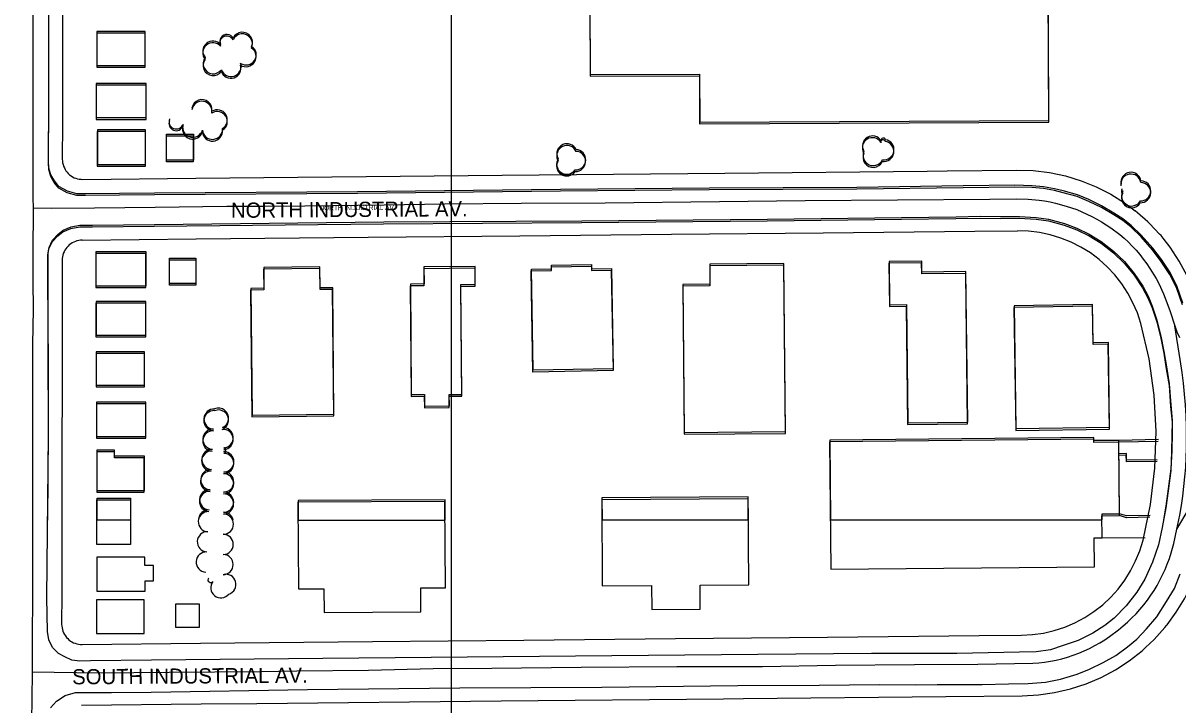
# Model space of a CAD drawing. Extents: x -25029 to 2274964, y -81170 to 687028.
# Drawn here: x 11528 to 12670, y -67627 to -66953 of the extents above; entities that cross this region are included whole.
import ezdxf

# ---------------------------------------------------------------- set-up
doc = ezdxf.new("R2010")
doc.units = 0
for name, color, linetype in [('81911BEA - RW_X_Fee_RW', 7, 'Continuous'), ('BLDG', 7, 'Continuous'), ('GE_X_CL_2000', 7, 'Continuous'), ('ROAD', 7, 'Continuous'), ('ROAD-NAME', 7, 'Continuous'), ('TI_BORDER', 7, 'Continuous'), ('TREES', 7, 'Continuous'), ('WALL', 7, 'Continuous')]:
    doc.layers.add(name, color=color, linetype=linetype)

msp = doc.modelspace()

# ---------------------------------------------------------------- linework, layer by layer
at = {"layer": '81911BEA - RW_X_Fee_RW'}
for points in [[(11567.4, -66801.5), (11567.3, -66846.5), (11567.2, -66898), (11567.1, -66949.6), (11567.1, -67001.1), (11567, -67052.6), (11566.9, -67087.6)], [(11566.9, -67087.6), (11567, -67089.4), (11567.2, -67091.1), (11567.6, -67092.8), (11568.2, -67094.5), (11568.9, -67096.1), (11569.6, -67097.7), (11570.5, -67099.2), (11571.6, -67100.5), (11572.8, -67101.8), (11574.1, -67103), (11575.6, -67104.1), (11577.1, -67105.1), (11578.6, -67105.9), (11580.3, -67106.5), (11581.9, -67107), (11583.7, -67107.4), (11585.4, -67107.5), (11587.2, -67107.7)], [(11587.2, -67107.7), (11698.9, -67106.5), (12002.1, -67103.5), (12222.1, -67101.3), (12422.2, -67099.3), (12442.2, -67099.1), (12511.1, -67098.4)], [(12511.1, -67098.4), (12527.2, -67098.9), (12543.2, -67100.9), (12559, -67104.2), (12574.5, -67109), (12589.4, -67115), (12603.9, -67122.3), (12617.6, -67130.8), (12628.2, -67138.7)], [(12691.3, -67233.9), (12686.1, -67218.1), (12679.6, -67202.9), (12671.7, -67188.3), (12662.5, -67174.5), (12656.7, -67167.1), (12653.6, -67163.2), (12652.2, -67161.6), (12642.5, -67151.4), (12640.7, -67149.7), (12630.5, -67140.6), (12628.2, -67138.7)], [(11586.5, -67167.7), (11699.4, -67166.5), (11869.5, -67164.8), (12019.5, -67163.3), (12169.5, -67161.8), (12319.4, -67160.3), (12469.4, -67158.8), (12511.6, -67158.4)], [(12633.6, -67250), (12630.2, -67239.6), (12625.8, -67229.6), (12620.7, -67220), (12614.8, -67210.8), (12608, -67202.1), (12600.5, -67194.2), (12592.4, -67186.9), (12583.7, -67180.3), (12574.4, -67174.6), (12564.7, -67169.7), (12554.5, -67165.6), (12544.1, -67162.4), (12533.3, -67160.1), (12522.5, -67158.8), (12511.6, -67158.4)], [(11586.5, -67167.7), (11584.8, -67167.7), (11583.1, -67168), (11581.4, -67168.4), (11579.8, -67168.9), (11578.2, -67169.6), (11576.6, -67170.4), (11575.2, -67171.4), (11573.8, -67172.4), (11572.6, -67173.5), (11571.4, -67174.8), (11570.4, -67176.2), (11569.4, -67177.7), (11568.6, -67179.2), (11567.9, -67180.8), (11567.4, -67182.5), (11567.1, -67184.2), (11566.9, -67185.9), (11566.8, -67187.6)], [(11566.8, -67187.6), (11566.7, -67217.9), (11566.7, -67267.9), (11566.6, -67317.9), (11566.5, -67367.9)], [(12648.8, -67357.1), (12646.9, -67321), (12641.8, -67285.2), (12633.6, -67250)], [(12635.8, -67464.4), (12643.3, -67429.1), (12647.6, -67393.2), (12648.8, -67357.1)], [(11566.5, -67367.9), (11566.5, -67417.9), (11566.4, -67467.9), (11566.3, -67517.9), (11566.2, -67547.7)], [(12515.7, -67558.4), (12526.6, -67557.9), (12537.4, -67556.3), (12548, -67553.8), (12558.5, -67550.4), (12568.5, -67546.1), (12578.1, -67541), (12587.3, -67535.1), (12595.9, -67528.4), (12603.9, -67520.8), (12611.2, -67512.8), (12617.8, -67504), (12623.5, -67494.7), (12628.5, -67485), (12632.6, -67474.9), (12635.8, -67464.4)], [(12626.5, -67580.6), (12634.8, -67573.8), (12638.4, -67570.7), (12646.7, -67562.8), (12649.5, -67559.9), (12657.5, -67550.8), (12659.1, -67548.9), (12659.6, -67548.2), (12668.7, -67535.7), (12676.7, -67522.5), (12683.6, -67508.6), (12689.3, -67494.3), (12693.8, -67479.4)], [(11566.2, -67547.7), (11566.3, -67549.4), (11566.6, -67551.2), (11567, -67552.9), (11567.5, -67554.5), (11568.2, -67556.2), (11569, -67557.7), (11569.9, -67559.2), (11571, -67560.6), (11572.2, -67561.8), (11573.5, -67563.1), (11574.9, -67564.2), (11576.4, -67565.1), (11578, -67565.9), (11579.6, -67566.5), (11581.3, -67567), (11583, -67567.4), (11584.8, -67567.7), (11586.5, -67567.7)], [(11586.5, -67567.7), (11703.6, -67566.5), (11873.6, -67564.8), (12023.5, -67563.3), (12173.5, -67561.8), (12323.6, -67560.3), (12473.6, -67558.8), (12515.7, -67558.4)], [(12516.3, -67618.4), (12532.4, -67617.5), (12548.4, -67615.2), (12564.1, -67611.6), (12579.5, -67606.6), (12594.3, -67600.2), (12608.6, -67592.7), (12622.2, -67583.9), (12626.5, -67580.6)], [(11586, -67627.7), (11704.2, -67626.5), (11759.2, -67625.9), (12000.9, -67623.5), (12220.8, -67621.3), (12240.8, -67621.1), (12440.9, -67619.1), (12516.3, -67618.4)]]:
    msp.add_lwpolyline(points, dxfattribs=at)
at = {"layer": 'BLDG'}
for p, q in [((12587.2, -67362.9), (12325.9, -67365.4)), ((12325.9, -67365.4), (12326.6, -67444.4)), ((12587.3, -67365.9), (12587.2, -67362.9)), ((12612, -67365.7), (12587.3, -67365.9)), ((12612.6, -67438.4), (12612, -67365.7)), ((11601.3, -67444.5), (11601.3, -67422.8)), ((11601.3, -67422.8), (11634.4, -67422.8)), ((11634.4, -67422.8), (11634.4, -67444.5)), ((11945.5, -67424.4), (11800.1, -67425.3)), ((11945.6, -67444.5), (11945.5, -67424.4)), ((12245.4, -67421.7), (12100.5, -67422.7)), ((12100.5, -67422.7), (12100.7, -67444.4)), ((12245.5, -67444.4), (12245.4, -67421.7)), ((11800.1, -67425.3), (11800.2, -67444.5)), ((11634.4, -67444.5), (11601.3, -67444.5)), ((11800.2, -67444.5), (11945.6, -67444.5)), ((12100.7, -67444.4), (12245.5, -67444.4)), ((12326.6, -67444.4), (12595.4, -67444.4)), ((12595.3, -67438.5), (12612.6, -67438.4)), ((12595.4, -67444.4), (12595.3, -67438.5))]:
    msp.add_line(p, q, dxfattribs=at)
for points in [[(12089, -67005.6), (12197, -67005.1), (12197.2, -67052.5), (12542.6, -67050.9), (12541.4, -66790.1), (12319.9, -66791.2), (12319.7, -66758.3), (12270.4, -66758.5), (12270.6, -66792.5), (12088, -66793.3)], [(12089.1, -67003.9), (12197.1, -67003.4), (12197.3, -67050.8), (12542.7, -67049.2), (12541.5, -66788.4), (12319.9, -66789.4), (12319.8, -66756.5), (12270.5, -66756.8), (12270.6, -66790.8), (12088.1, -66791.6)], [(11600.9, -66996.5), (11648.8, -66996.5), (11648.8, -66963), (11600.9, -66963)], [(11601, -66994.9), (11648.9, -66994.9), (11648.8, -66961.4), (11601, -66961.4)], [(11600.4, -67046.5), (11649.8, -67046.5), (11649.8, -67012.6), (11600.4, -67012.6)], [(11600.3, -67048.2), (11649.7, -67048.2), (11649.7, -67014.2), (11600.3, -67014.2)], [(11601.6, -67092.8), (11649.3, -67092.8), (11649.3, -67058.6), (11601.6, -67058.6)], [(11601.5, -67094.4), (11649.2, -67094.4), (11649.2, -67060.2), (11601.5, -67060.2)], [(11696.5, -67062.8), (11696.5, -67088.7), (11669.9, -67088.7), (11669.9, -67062.8)], [(11696.4, -67064.5), (11696.4, -67090.3), (11669.9, -67090.3), (11669.9, -67064.5)], [(11599.9, -67214.6), (11649.6, -67214.6), (11649.6, -67180.9), (11599.9, -67180.9)], [(11600, -67213), (11649.7, -67213), (11649.7, -67179.3), (11600, -67179.3)], [(11698.8, -67187.3), (11698.8, -67212.2), (11672.9, -67212.2), (11672.9, -67187.3)], [(11698.9, -67185.6), (11698.9, -67210.6), (11673, -67210.6), (11673, -67185.6)], [(11835.5, -67341.5), (11834.2, -67216.4), (11821.8, -67216.5), (11821.6, -67195.7), (11766, -67196.3), (11766.2, -67216.9), (11753.1, -67217), (11754.4, -67342.4)], [(11835.6, -67339.8), (11834.3, -67214.7), (11821.9, -67214.9), (11821.7, -67194), (11766.1, -67194.6), (11766.3, -67215.2), (11753.2, -67215.4), (11754.6, -67340.7)], [(11924.9, -67322.1), (11925, -67333.5), (11949.6, -67333.3), (11949.5, -67322.1), (11962, -67322), (11961.1, -67213.4), (11975.3, -67213.3), (11975.1, -67195.4), (11924.4, -67195.9), (11924.6, -67212.7), (11911, -67212.8), (11912, -67322.2)], [(11925, -67320.4), (11925.1, -67331.8), (11949.7, -67331.6), (11949.6, -67320.4), (11962.2, -67320.3), (11961.2, -67211.7), (11975.4, -67211.6), (11975.2, -67193.8), (11924.5, -67194.2), (11924.7, -67211), (11911.2, -67211.1), (11912.1, -67320.5)], [(12050.8, -67197.6), (12050.7, -67194.2), (12090.2, -67193.5), (12090.2, -67197.7), (12109.9, -67197.3), (12111.7, -67296.7), (12032.4, -67298.1), (12030.7, -67198)], [(12050.9, -67196), (12050.8, -67192.5), (12090.3, -67191.8), (12090.3, -67196), (12110, -67195.6), (12111.8, -67295), (12032.5, -67296.4), (12030.8, -67196.3)], [(12282.1, -67358.8), (12280.6, -67192.4), (12207.2, -67193), (12207.3, -67213), (12180.6, -67213.2), (12181.9, -67359.7)], [(12282.2, -67357.1), (12280.7, -67190.7), (12207.3, -67191.3), (12207.4, -67211.2), (12180.7, -67211.5), (12182, -67358)], [(12462.3, -67349.4), (12460.5, -67200.5), (12417, -67201), (12416.8, -67190.1), (12384.5, -67190.5), (12385, -67233.2), (12401.6, -67233), (12403, -67350.1)], [(12462.4, -67347.7), (12460.6, -67198.7), (12417.1, -67199.2), (12416.9, -67188.4), (12384.6, -67188.8), (12385.1, -67231.5), (12401.8, -67231.3), (12403.2, -67348.4)], [(11600.2, -67263.3), (11649.5, -67263.3), (11649.5, -67229.9), (11600.2, -67229.9)], [(11600.3, -67261.7), (11649.6, -67261.7), (11649.6, -67228.3), (11600.3, -67228.3)], [(12602.7, -67354.5), (12601.4, -67270.7), (12586.5, -67270.9), (12585.9, -67233.1), (12508.1, -67234.3), (12509.9, -67355.9)], [(12602.8, -67352.7), (12601.6, -67268.9), (12586.6, -67269.1), (12586, -67231.3), (12508.2, -67232.5), (12510, -67354.1)], [(11600.3, -67312.8), (11648.1, -67312.8), (11648.1, -67279.8), (11600.3, -67279.8)], [(11600.4, -67311.2), (11648.2, -67311.2), (11648.2, -67278.1), (11600.4, -67278.1)], [(11600.7, -67363.6), (11649.5, -67363.6), (11649.5, -67329.6), (11600.7, -67329.6)], [(11600.8, -67362), (11649.6, -67362), (11649.6, -67328), (11600.8, -67328)], [(12326.9, -67493.2), (12587.7, -67490.8), (12587.5, -67462.2), (12595.4, -67462.1), (12595.2, -67440.3), (12612.5, -67440.1), (12611.8, -67367.5), (12587.1, -67367.7), (12587.1, -67364.7), (12325.7, -67367.1)], [(11648, -67416.8), (11648, -67382.9), (11618.5, -67382.9), (11618.5, -67377.1), (11601, -67377.1), (11601, -67416.8)], [(11648.1, -67415.2), (11648.1, -67381.3), (11618.6, -67381.3), (11618.6, -67375.4), (11601.2, -67375.4), (11601.2, -67415.2)], [(11634.3, -67424.5), (11634.3, -67468.8), (11601.2, -67468.8), (11601.2, -67424.5)], [(12101, -67509.6), (12149.8, -67509.3), (12150, -67533), (12197.9, -67532.6), (12197.8, -67508.9), (12245.8, -67508.5), (12245.2, -67423.4), (12100.4, -67424.4)], [(11800.4, -67512.6), (11825.7, -67512.5), (11825.8, -67536.1), (11921.6, -67535.5), (11921.5, -67511.7), (11945.9, -67511.5), (11945.3, -67426.1), (11799.9, -67427)], [(11600.9, -67515), (11649, -67515), (11649, -67504.6), (11657, -67504.6), (11657, -67489.5), (11648.6, -67489.5), (11648.6, -67481.4), (11600.9, -67481.4)], [(11600.6, -67556.9), (11647.7, -67556.9), (11647.7, -67523.4), (11600.6, -67523.4)], [(11702.3, -67527.5), (11702.3, -67550.8), (11679.2, -67550.8), (11679.2, -67527.5)]]:
    msp.add_lwpolyline(points, close=True, dxfattribs=at)
at = {"layer": 'GE_X_CL_2000'}
for points in [[(11527.2, -66713.5), (11529.1, -66721.7), (11531, -66730), (11532.9, -66738.6), (11534.2, -66747.2), (11535.4, -66755.8), (11536.7, -66764.4), (11537.3, -66772.9), (11537.8, -66781.5), (11538.4, -66790.1), (11538.4, -66798.7), (11538.3, -66843.8), (11538.3, -66880.1), (11537.7, -66916.4), (11537.8, -67014), (11537.8, -67125.8), (11537.9, -67135.7)], [(11537.9, -67135.7), (11555.8, -67136), (11598.6, -67135.8), (11658.7, -67135), (11729.6, -67134.2), (11766.7, -67134), (11806.8, -67133.7), (11885.1, -67132.7), (11945.1, -67131.8), (12020.9, -67131.1), (12103.9, -67130.7), (12217, -67129.5), (12301.6, -67128.4), (12484.3, -67127.1), (12511, -67126.8), (12522.1, -67127), (12533, -67128), (12538.5, -67128.8), (12543.9, -67129.8), (12549.2, -67131), (12559.9, -67133.9), (12570.3, -67137.5), (12580.4, -67141.8), (12585.3, -67144.2), (12590.1, -67146.8), (12594.9, -67149.6), (12604.1, -67155.6), (12612.9, -67162.2), (12617, -67165.6), (12621, -67169.4), (12625, -67173.5), (12628.9, -67177.7), (12632.6, -67182), (12636.1, -67186.4), (12639.5, -67191), (12642.7, -67195.7), (12648.7, -67205.5), (12651.4, -67210.5), (12656.1, -67220.7), (12659.4, -67229.3), (12662.6, -67238.2), (12667.3, -67252.5)], [(11537.9, -67135.7), (11537.6, -67181), (11537.7, -67208.5), (11538, -67236), (11537.5, -67270.9), (11537.3, -67305.7), (11537.4, -67449.3), (11537.5, -67485.7), (11537.3, -67522), (11537, -67558.4), (11537, -67594.7)], [(12669.4, -67453.6), (12672.2, -67439.7), (12673.8, -67430.3), (12675.2, -67420.9), (12676.3, -67411.4), (12677.2, -67401.9), (12678, -67392.5), (12678.4, -67382.9), (12678.7, -67373.5), (12678.9, -67362.8), (12678.8, -67352.1), (12678.4, -67341.3), (12677.8, -67330.6), (12676.9, -67319.9), (12675.8, -67309.2), (12674.4, -67298.6), (12672.5, -67285.7), (12667.3, -67252.5)], [(12667.3, -67252.5), (12669.4, -67258.3), (12671.8, -67263.9)], [(12669.4, -67453.6), (12681.6, -67433.1), (12684.1, -67428.8), (12687.2, -67423.8), (12690.6, -67419), (12694.1, -67414.2), (12697.8, -67409.6), (12701.7, -67405.2), (12705.7, -67400.9), (12709.9, -67396.8), (12714.3, -67392.8), (12718.8, -67389), (12723.5, -67385.4), (12728.3, -67382), (12733.2, -67378.8), (12738.3, -67375.7), (12744.1, -67372.6), (12749.8, -67369.8), (12755.7, -67367.2), (12761.7, -67364.8), (12767.7, -67362.7), (12773.9, -67360.8), (12783.1, -67358.4), (12809.8, -67353.6)], [(11537, -67594.7), (11602.6, -67595.8), (11672.7, -67594.9), (11762.7, -67594.2), (11798.9, -67593.8), (11869.8, -67593), (11933.8, -67591.3), (11991.7, -67591.1), (12080.1, -67590.1), (12174.6, -67589.3), (12259.5, -67589.5), (12331.6, -67588.2), (12409.8, -67587.4), (12472.4, -67587.1), (12526.8, -67586.2), (12532.7, -67585.8), (12538.5, -67585.1), (12544.3, -67584.2), (12550, -67583.1), (12555.6, -67581.7), (12561.2, -67580.1), (12566.8, -67578.3), (12572.2, -67576.3), (12577.6, -67574), (12582.8, -67571.5), (12588, -67568.8), (12593.1, -67565.9), (12598, -67562.9), (12602.8, -67559.6), (12611.6, -67553), (12616.2, -67549.3), (12620.6, -67545.4), (12624.8, -67541.4), (12628.9, -67537.3), (12632.8, -67532.9), (12636.6, -67528.4), (12640.2, -67523.8), (12643.6, -67519), (12646.8, -67514.2), (12649.8, -67509.2), (12652.6, -67504.1), (12655.2, -67498.8), (12657.6, -67493.5), (12659.8, -67488.1), (12661.9, -67482.6), (12663.6, -67476.9), (12666.2, -67467.6), (12669.4, -67453.6)], [(11537, -67594.7), (11536.8, -67621.8), (11536.5, -67643)]]:
    msp.add_lwpolyline(points, dxfattribs=at)
at = {"layer": 'ROAD'}
for points in [[(11658.1, -67122.9), (11623.5, -67123.3), (11589.8, -67123.6), (11581.3, -67123.4), (11571.8, -67120.8), (11563.4, -67116.3), (11559, -67110.6), (11555.7, -67104.7), (11553.7, -67097.9), (11553.1, -67090.8), (11553.5, -67032.6), (11553.5, -66901.1)], [(11658.2, -67121.3), (11623.6, -67121.6), (11589.9, -67122), (11581.3, -67121.8), (11571.9, -67119.2), (11563.5, -67114.6), (11559.1, -67109), (11555.7, -67103), (11553.7, -67096.3), (11553.2, -67089.2), (11553.6, -67031), (11553.5, -66899.5)], [(12675, -67231.6), (12669.4, -67215.6), (12662.4, -67201.5), (12653.9, -67188.7), (12645.3, -67177.4), (12633.9, -67164.3), (12624.1, -67154.9), (12615.8, -67148.3), (12606.9, -67142.6), (12594.8, -67135.3), (12582.2, -67129.3), (12570.8, -67124.5), (12556.7, -67120.8), (12548.1, -67118.6), (12537.4, -67116.5), (12526, -67115.5), (12509, -67115.1), (12457.9, -67115.8), (12352.8, -67117.3), (12206.8, -67118), (12059.6, -67119.3), (11858.9, -67121.5), (11658.1, -67122.9)], [(12675.1, -67229.9), (12669.5, -67213.8), (12662.5, -67199.8), (12654, -67186.9), (12645.4, -67175.6), (12634, -67162.6), (12624.2, -67153.1), (12615.9, -67146.6), (12607, -67140.9), (12594.9, -67133.6), (12582.3, -67127.5), (12570.9, -67122.7), (12556.8, -67119), (12548.2, -67116.9), (12537.5, -67114.8), (12526.1, -67113.8), (12509.1, -67113.3), (12458, -67114), (12352.9, -67115.5), (12206.9, -67116.2), (12059.7, -67117.6), (11859, -67119.8), (11658.2, -67121.3)], [(11657.9, -67153.8), (11884.7, -67151.4), (12080.5, -67150.2), (12264.2, -67148.7), (12396.9, -67147), (12450.8, -67146.3), (12474.9, -67145.8), (12494.9, -67146.1), (12513.4, -67146), (12530.1, -67147), (12542.3, -67148.7), (12557.9, -67153), (12570.2, -67157.6), (12582.6, -67163.5), (12594.3, -67170.7), (12606.5, -67180.3), (12617.5, -67190.6), (12626.9, -67202.4), (12635.4, -67214.8), (12640.7, -67224.8), (12644.8, -67234.7), (12649.4, -67248.5), (12653.3, -67264.6), (12656.4, -67279.5), (12658.8, -67294.8), (12661.6, -67311.6), (12663.1, -67332.3), (12664.5, -67347.7), (12664.4, -67360.2), (12664.1, -67377.5), (12663.2, -67395.6), (12660.6, -67415.6), (12658.3, -67432.6), (12654.9, -67451.8), (12651.1, -67469.1), (12645.2, -67486.3), (12637.7, -67503.1), (12629.6, -67515.8), (12619, -67529.4), (12607.2, -67541.7), (12598.1, -67548.9), (12586.1, -67556.4), (12571.6, -67563.7), (12556.9, -67568.8), (12544.2, -67573), (12530, -67575), (12513.7, -67575.3), (12451.7, -67576.5), (12367.1, -67576.7), (12254.7, -67577.4), (12074.4, -67579.3), (11824.5, -67581.4), (11655, -67583.3)], [(11658, -67152.2), (11884.8, -67149.7), (12080.6, -67148.5), (12264.3, -67147), (12397, -67145.3), (12450.9, -67144.5), (12475, -67144.1), (12495, -67144.4), (12513.5, -67144.2), (12530.2, -67145.3), (12542.4, -67146.9), (12558, -67151.3), (12570.3, -67155.9), (12582.7, -67161.8), (12594.4, -67169), (12606.6, -67178.5), (12617.6, -67188.8), (12627, -67200.7), (12635.5, -67213.1), (12640.8, -67223.1), (12645, -67233), (12649.5, -67246.7), (12653.4, -67262.8), (12656.5, -67277.7), (12658.9, -67293), (12661.8, -67309.9), (12663.3, -67330.5), (12664.6, -67346), (12664.5, -67358.4), (12664.3, -67375.7), (12663.3, -67393.8), (12660.7, -67413.8), (12658.4, -67430.8), (12656, -67444.4)], [(11655, -67583.3), (11594.9, -67583.8), (11584.3, -67584), (11576.3, -67583.1), (11569.4, -67580), (11563, -67576.6), (11557.3, -67570.7), (11553.5, -67562.9), (11552.3, -67554.8), (11551.7, -67521), (11553.1, -67360.6), (11552.7, -67182.5), (11553.7, -67176.4), (11557, -67169.3), (11562.6, -67163.4), (11567.5, -67159.4), (11575.4, -67156.1), (11584.2, -67154.6), (11596.8, -67154.5), (11657.9, -67153.8)], [(11552.5, -67444.5), (11553.2, -67359), (11552.8, -67180.9), (11553.8, -67174.8), (11557.1, -67167.7), (11562.7, -67161.8), (11567.6, -67157.7), (11575.5, -67154.4), (11584.3, -67153), (11596.9, -67152.8), (11658, -67152.2)], [(11654.8, -67614.9), (11809.4, -67612.2), (11960.1, -67610.5), (12100.5, -67610), (12234.9, -67608.3), (12315.6, -67608), (12375.6, -67607.3), (12410.9, -67607.6), (12432.1, -67607.1), (12453.2, -67607.3), (12476.7, -67607.2), (12502.6, -67606.7), (12522.1, -67606.1), (12539.3, -67605), (12554.3, -67601.8), (12570.6, -67597.1), (12582.8, -67592.2), (12596.4, -67585.6), (12608.8, -67578.5), (12620.3, -67570), (12629.7, -67562.3), (12639.3, -67552.2), (12649.6, -67540.3), (12659.1, -67525), (12666.8, -67512.4), (12672.6, -67497.9)], [(11555.3, -67630.3), (11561, -67623.6), (11569.8, -67618), (11579.8, -67615.3), (11591.5, -67615.1), (11615.4, -67615.1), (11654.8, -67614.9)]]:
    msp.add_lwpolyline(points, dxfattribs=at)
at = {"layer": 'TI_BORDER'}
msp.add_lwpolyline([(4951.6, -64448.4), (11951.6, -64448.4), (11951.6, -69048.4), (4951.6, -69048.4)], close=True, dxfattribs=at)
at = {"layer": 'TREES'}
for centre, radius, start, end in [((11729.7, -66971.1), 6.95, 27.1313, 207.1313), ((11729.6, -66972.7), 6.95, 27.1243, 207.1243), ((11744.9, -66973.6), 10, 335.9308, 155.9308), ((11745, -66972), 10, 335.9378, 155.9378), ((11715.8, -66982.3), 10, 40.0586, 220.0586), ((11715.9, -66980.7), 10, 40.0656, 220.0656), ((11748.6, -66986.1), 10, 236.8098, 56.8098), ((11748.7, -66984.4), 10, 236.8168, 56.8168), ((11716.1, -66994.8), 10, 143.1967, 323.1967), ((11716.2, -66993.1), 10, 143.2037, 323.2037), ((11733.6, -66997.6), 10, 198.3564, 18.3564), ((11733.7, -66995.9), 10, 198.3634, 18.3634), ((11704.9, -67040.3), 10, 350.8099, 170.8099), ((11705, -67038.6), 10, 350.8169, 170.8169), ((11720.1, -67050.4), 10, 301.7668, 121.7668), ((11720.1, -67048.7), 10, 301.7738, 121.7738), ((11679.6, -67050.5), 7.18, 158.02, 338.02), ((11679.5, -67052.2), 7.18, 158.013, 338.013), ((11695.8, -67057.7), 10, 163.6919, 343.6919), ((11695.9, -67056), 10, 163.6989, 343.6989), ((11715.4, -67059.7), 10, 184.7124, 4.7124), ((11715.4, -67058), 10, 184.7194, 4.7194), ((12368.2, -67076.3), 10, 31.6454, 211.6454), ((12368.3, -67074.6), 10, 31.6524, 211.6524), ((12378.8, -67070.5), 2.18, 13.9893, 193.9893), ((12378.9, -67068.8), 2.18, 13.9963, 193.9963), ((12379.4, -67079.9), 10, 261.3183, 81.3183), ((12379.5, -67078.2), 10, 261.3253, 81.3253), ((12065.9, -67084), 10, 24.4988, 204.4988), ((12066, -67082.3), 10, 24.5058, 204.5058), ((12074.5, -67089.8), 10, 267.3209, 87.3209), ((12074.6, -67088.1), 10, 267.3279, 87.3279), ((12368.8, -67085.7), 10, 155.7148, 335.7148), ((12368.9, -67083.9), 10, 155.7218, 335.7218), ((12065.8, -67092.5), 10, 146.1595, 326.1595), ((12065.8, -67094.2), 10, 146.1525, 326.1525), ((12057.1, -67088.4), 0.426, 140.2006, 320.2006), ((12057.2, -67086.7), 0.426, 140.2076, 320.2076), ((12623.8, -67112.3), 10, 9.4599, 189.4599), ((12623.9, -67110.5), 10, 9.4669, 189.4669), ((12633.4, -67120.6), 10, 268.1775, 88.1775), ((12633.5, -67118.9), 10, 268.1845, 88.1845), ((12624.4, -67125.7), 10, 150.463, 330.463), ((12615.4, -67119.9), 0.943, 105.4811, 285.4811), ((12624.5, -67123.9), 10, 150.47, 330.47), ((12615.5, -67118.1), 0.943, 105.4881, 285.4881), ((11716.9, -67346.3), 10, 86.8622, 266.8622), ((11717, -67344.7), 10, 86.8692, 266.8692), ((11721.3, -67345.6), 10, 292.6049, 112.6049), ((11721.4, -67343.9), 10, 292.6119, 112.6119), ((11715.9, -67364.6), 10, 86.8692, 266.8692), ((11725.9, -67364.8), 10, 274.1981, 94.1981), ((11726, -67363.1), 10, 274.2051, 94.2051), ((11715.8, -67366.3), 10, 86.8622, 266.8622), ((11714.7, -67386.3), 10, 86.8622, 266.8622), ((11714.9, -67384.6), 10, 86.8692, 266.8692), ((11726.5, -67388.6), 10, 269.6372, 89.6372), ((11726.6, -67376.6), 1.91, 269.6372, 89.6372), ((11726.7, -67386.9), 10, 269.6442, 89.6442), ((11726.7, -67375), 1.91, 269.6442, 89.6442), ((11713.6, -67406.2), 10, 86.8622, 266.8622), ((11713.8, -67404.6), 10, 86.8692, 266.8692), ((11726.4, -67408.6), 10, 269.6372, 89.6372), ((11726.5, -67406.9), 10, 269.6442, 89.6442), ((11712.5, -67426.2), 10, 86.8622, 266.8622), ((11712.7, -67424.5), 10, 86.8692, 266.8692), ((11726.3, -67428.6), 10, 269.6372, 89.6372), ((11726.4, -67426.9), 10, 269.6442, 89.6442), ((11711.6, -67444.5), 10, 86.8692, 179.864), ((11711.4, -67446.2), 10, 86.8622, 266.8622), ((11726.2, -67448.6), 10, 269.6372, 89.6372), ((11726.3, -67446.9), 10, 13.9772, 89.6442), ((11710.4, -67466.1), 10, 86.8622, 266.8622), ((11726, -67468.6), 10, 269.6372, 89.6372), ((11709.3, -67486.1), 10, 86.8622, 266.8622), ((11725.9, -67488.6), 10, 269.7808, 89.7808), ((11713.7, -67503.6), 2.75, 141.4934, 321.4934), ((11728.7, -67508.2), 10, 286.2518, 106.2518), ((11723.7, -67511.5), 10, 141.4934, 321.4934)]:
    msp.add_arc(centre, radius, start, end, dxfattribs=at)
at = {"layer": 'WALL'}
for p, q in [((12650.8, -67366.7), (12611.8, -67367.5)), ((12651, -67365), (12612, -67365.7)), ((12637.9, -67462.6), (12595.4, -67462.1))]:
    msp.add_line(p, q, dxfattribs=at)
for points in [[(12649.8, -67384.9), (12619.6, -67385.2), (12619.4, -67378.7), (12612.1, -67379)], [(12649.7, -67386.7), (12619.4, -67387), (12619.2, -67380.5), (12612, -67380.7)], [(12642.6, -67441.7), (12619.5, -67442.2), (12612.5, -67440.1)], [(12642.8, -67440), (12619.6, -67440.5), (12612.6, -67438.4)]]:
    msp.add_lwpolyline(points, dxfattribs=at)

# ---------------------------------------------------------------- texts
at = {"layer": 'ROAD-NAME'}
for s, height, rotation, p in [('NORTH INDUSTRIAL AV.', 15, 0.3936, (11733.8, -67145.6)), ('NORTH INDUSTRIAL AV.', 4.68, 0.4006, (11821.2, -67138.2)), ('SOUTH INDUSTRIAL AV.', 15, 0.4089, (11576.7, -67607.1))]:
    msp.add_text(s, height=height, rotation=rotation, dxfattribs=at).set_placement(p)

doc.saveas('drawing.dxf')
